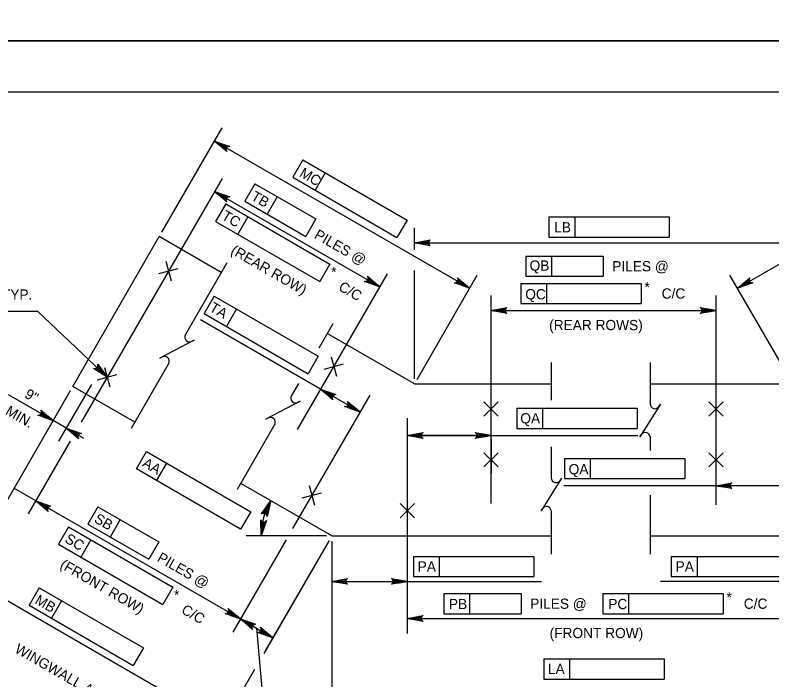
# Model space of a CAD drawing. Extents: x 638340 to 640242, y 295465 to 298435.
# Drawn here: x 639417.6 to 639639.2, y 296466.2 to 296661 of the extents above; entities that cross this region are included whole.
import ezdxf

# ---------------------------------------------------------------- set-up
doc = ezdxf.new("R2010")
doc.units = 0
for name, color, linetype in [('2', 7, 'Continuous'), ('Level 2', 7, 'Continuous'), ('Level 3', 7, 'Continuous'), ('Level 4', 7, 'Continuous'), ('PLT-BNDY', 7, 'Continuous')]:
    doc.layers.add(name, color=color, linetype=linetype)

# ---------------------------------------------------------------- blocks, each defined once
blk = doc.blocks.new('PILE')
at = {"layer": '2'}
for p, q in [((-2.651625, -2.651625), (2.651625, 2.651625)), ((-2.651625, 2.651625), (2.651625, -2.651625))]:
    blk.add_line(p, q, dxfattribs=at)

msp = doc.modelspace()

# ---------------------------------------------------------------- linework, layer by layer
at = {"layer": '2'}
msp.add_line((639316.46, 296638.46), (640102.69, 296638.46), dxfattribs=at)
at = {"layer": 'Level 2'}
for p, q in [((639460.63, 296597.39), (639478.25, 296627.91)), ((639550.74, 296580.95), (639476.04, 296624.08)), ((639629.17, 296580.95), (639703.87, 296624.08)), ((639501.9, 296618.54), (639498.95, 296613.44)), ((639501.9, 296618.54), (639532.41, 296600.93)), ((639508.43, 296614.77), (639505.48, 296609.67)), ((639478.23, 296613.14), (639437.02, 296541.75)), ((639498.95, 296613.44), (639529.46, 296595.82)), ((639487.88, 296611.55), (639484.93, 296606.44)), ((639487.88, 296611.55), (639505.73, 296601.24)), ((639476.02, 296609.31), (639524.43, 296581.36)), ((639494.42, 296607.77), (639491.47, 296602.67)), ((639479.3, 296605.65), (639476.35, 296600.55)), ((639479.3, 296605.65), (639509.8, 296588.03)), ((639484.93, 296606.44), (639502.78, 296596.14)), ((639476.35, 296600.55), (639506.85, 296582.92)), ((639485.83, 296601.88), (639482.88, 296596.78)), ((639505.73, 296601.24), (639502.78, 296596.14)), ((639532.41, 296600.93), (639529.46, 296595.82)), ((639573.97, 296601.83), (639609.2, 296601.83)), ((639573.97, 296601.83), (639573.97, 296595.93)), ((639581.52, 296601.83), (639581.52, 296595.93)), ((639609.2, 296601.83), (639609.2, 296595.93)), ((639534.56, 296592.3), (639534.56, 296598.67)), ((639534.56, 296594.25), (639645.35, 296594.25)), ((639573.97, 296595.93), (639609.2, 296595.93)), ((639567.19, 296590.36), (639567.19, 296584.46)), ((639567.19, 296590.36), (639589.84, 296590.36)), ((639574.73, 296590.36), (639574.73, 296584.46)), ((639589.84, 296590.36), (639589.84, 296584.46)), ((639509.8, 296588.03), (639506.85, 296582.92)), ((639500.3, 296539.56), (639526.64, 296585.19)), ((639534.56, 296554.46), (639534.56, 296586.1)), ((639535.33, 296554.26), (639552.95, 296584.78)), ((639567.19, 296584.46), (639589.84, 296584.46)), ((639644.58, 296554.26), (639626.96, 296584.78)), ((639565.68, 296582.35), (639600.92, 296582.35)), ((639565.68, 296582.35), (639565.68, 296576.46)), ((639573.23, 296582.35), (639573.23, 296576.46)), ((639600.92, 296582.35), (639600.92, 296576.46)), ((639475.92, 296578.65), (639472.97, 296573.54)), ((639475.92, 296578.65), (639506.43, 296561.02)), ((639557.02, 296517.93), (639557.02, 296578.84)), ((639622.89, 296517.46), (639622.89, 296578.84)), ((639565.68, 296576.46), (639600.92, 296576.46)), ((639482.46, 296574.87), (639479.51, 296569.77)), ((639557.02, 296574.42), (639622.89, 296574.42)), ((639472.97, 296573.54), (639503.48, 296555.91)), ((639507.1, 296551.35), (639471.89, 296571.67)), ((639506.43, 296561.02), (639503.48, 296555.91)), ((639505.61, 296548.76), (639509.31, 296555.18)), ((639439.99, 296552.79), (639430.37, 296536.14)), ((639433.77, 296550.86), (639400.31, 296492.92)), ((639433.77, 296550.86), (639415.09, 296518.51)), ((639428.75, 296542.18), (639415.69, 296549.71)), ((639433.77, 296550.86), (639426.54, 296538.35)), ((639521.47, 296549.67), (639498.9, 296510.58)), ((639518.61, 296544.7), (639507.1, 296551.35)), ((639564.52, 296545.8), (639599.75, 296545.8)), ((639564.52, 296545.8), (639564.52, 296539.9)), ((639572.06, 296545.8), (639572.06, 296539.9)), ((639599.75, 296545.8), (639599.75, 296539.9)), ((639432.58, 296539.96), (639428.75, 296542.18)), ((639532.46, 296542.88), (639532.46, 296479.79)), ((639432.58, 296539.96), (639437.69, 296537.02)), ((639564.52, 296539.9), (639599.75, 296539.9)), ((639532.46, 296537.81), (639599.95, 296537.81)), ((639532.46, 296536.75), (639532.46, 296526.69)), ((639554.07, 296537.81), (639535.4, 296537.81)), ((639557.02, 296536.75), (639557.02, 296526.69)), ((639433.79, 296536.16), (639421.47, 296514.83)), ((639453.17, 296528), (639456.12, 296533.1)), ((639456.12, 296533.1), (639486.62, 296515.46)), ((639459.08, 296524.58), (639462.04, 296529.68)), ((639578.47, 296531.1), (639613.7, 296531.1)), ((639578.47, 296531.1), (639578.47, 296525.2)), ((639586.02, 296531.1), (639586.02, 296525.2)), ((639613.7, 296531.1), (639613.7, 296525.2)), ((639483.67, 296510.35), (639453.17, 296528)), ((639578.47, 296525.2), (639613.7, 296525.2)), ((639622.89, 296523.11), (639578.35, 296523.11)), ((639647.45, 296523.11), (639622.89, 296523.11)), ((639423.68, 296518.66), (639417.3, 296522.34)), ((639423.68, 296518.66), (639483.6, 296484.07)), ((639426.23, 296517.18), (639428.79, 296515.71)), ((639441.88, 296516.94), (639438.93, 296511.84)), ((639441.88, 296516.94), (639459.72, 296506.64)), ((639486.62, 296515.46), (639483.67, 296510.35)), ((639448.41, 296513.17), (639445.47, 296508.07)), ((639433.29, 296511.05), (639430.34, 296505.95)), ((639433.29, 296511.05), (639463.8, 296493.42)), ((639438.93, 296511.84), (639456.77, 296501.54)), ((639508.82, 296508.41), (639485.29, 296508.41)), ((639430.34, 296505.95), (639460.85, 296488.32)), ((639439.83, 296507.28), (639436.88, 296502.17)), ((639459.72, 296506.64), (639456.77, 296501.54)), ((639496.98, 296507.25), (639481.39, 296480.24)), ((639509.59, 296507.08), (639490.44, 296473.92)), ((639509.59, 296507.08), (639490.91, 296474.74)), ((639510.35, 296506.88), (639510.35, 296460.68)), ((639534.27, 296502.38), (639569.5, 296502.38)), ((639534.27, 296502.38), (639534.27, 296496.49)), ((639541.81, 296502.38), (639541.81, 296496.49)), ((639569.5, 296502.38), (639569.5, 296496.49)), ((639609.79, 296502.38), (639645.02, 296502.38)), ((639609.79, 296502.38), (639609.79, 296496.49)), ((639617.34, 296502.38), (639617.34, 296496.49)), ((639478.34, 296452.97), (639402.52, 296496.75)), ((639510.35, 296498), (639510.35, 296486.95)), ((639534.27, 296496.49), (639569.5, 296496.49)), ((639609.79, 296496.49), (639645.02, 296496.49)), ((639510.35, 296495.09), (639571.77, 296495.09)), ((639669.75, 296495.09), (639606.61, 296495.09)), ((639424.68, 296493.19), (639421.73, 296488.08)), ((639424.68, 296493.19), (639455.19, 296475.57)), ((639463.8, 296493.42), (639460.85, 296488.32)), ((639543.15, 296491.5), (639543.15, 296485.61)), ((639543.15, 296491.5), (639565.81, 296491.5)), ((639550.7, 296491.5), (639550.7, 296485.61)), ((639565.81, 296491.5), (639565.81, 296485.61)), ((639589.72, 296491.5), (639624.95, 296491.5)), ((639589.72, 296491.5), (639589.72, 296485.61)), ((639597.27, 296491.5), (639597.27, 296485.61)), ((639624.95, 296491.5), (639624.95, 296485.61)), ((639421.73, 296488.08), (639452.24, 296470.47)), ((639431.21, 296489.42), (639428.27, 296484.31)), ((639543.15, 296485.61), (639565.81, 296485.61)), ((639589.72, 296485.61), (639624.95, 296485.61)), ((639483.6, 296484.07), (639493.12, 296478.57)), ((639532.46, 296484.21), (639647.45, 296484.21)), ((639488.32, 296481.34), (639490.13, 296461.52)), ((639455.19, 296475.57), (639452.24, 296470.47)), ((639572.44, 296472.38), (639607.67, 296472.38)), ((639572.44, 296472.38), (639572.44, 296466.48)), ((639579.98, 296472.38), (639579.98, 296466.48)), ((639607.67, 296472.38), (639607.67, 296466.48)), ((639487.78, 296469.31), (639476.13, 296449.14)), ((639572.44, 296466.48), (639607.67, 296466.48))]:
    msp.add_line(p, q, dxfattribs=at)
for points in [[(639478.84, 296623.03), (639478.35, 296622.18), (639476.04, 296624.08)], [(639478.82, 296608.26), (639478.33, 296607.41), (639476.02, 296609.31)], [(639537.51, 296594.74), (639537.51, 296593.76), (639534.56, 296594.25)], [(639522.12, 296583.26), (639521.63, 296582.41), (639524.43, 296581.36)], [(639548.44, 296582.85), (639547.94, 296582), (639550.74, 296580.95)], [(639631.48, 296582.85), (639631.97, 296582), (639629.17, 296580.95)], [(639559.96, 296574.91), (639559.96, 296573.93), (639557.02, 296574.42)], [(639619.95, 296574.91), (639619.95, 296573.93), (639622.89, 296574.42)], [(639444.6, 296554.89), (639442.63, 296557.09), (639442.29, 296556.74)], [(639509.9, 296550.3), (639509.41, 296549.45), (639507.1, 296551.35)], [(639516.3, 296546.6), (639515.81, 296545.75), (639518.61, 296544.7)], [(639426.45, 296544.08), (639425.96, 296543.22), (639428.75, 296542.18)], [(639435.38, 296538.92), (639434.89, 296538.07), (639432.58, 296539.96)], [(639535.4, 296538.3), (639535.4, 296537.32), (639532.46, 296537.81)], [(639554.07, 296538.3), (639554.07, 296537.32), (639557.02, 296537.81)], [(639625.84, 296523.6), (639625.84, 296522.62), (639622.89, 296523.11)], [(639426.48, 296517.61), (639425.99, 296516.76), (639423.68, 296518.66)], [(639426.48, 296517.61), (639425.99, 296516.76), (639423.68, 296518.66)], [(639513.3, 296495.58), (639513.3, 296494.6), (639510.35, 296495.09)], [(639529.51, 296495.58), (639529.51, 296494.6), (639532.46, 296495.09)], [(639481.29, 296485.96), (639480.8, 296485.11), (639483.6, 296484.07)], [(639486.39, 296483.02), (639485.9, 296482.16), (639483.6, 296484.07)], [(639535.4, 296484.7), (639535.4, 296483.72), (639532.46, 296484.21)], [(639490.81, 296480.46), (639490.32, 296479.61), (639493.12, 296478.57)]]:
    msp.add_lwpolyline(points, close=True, dxfattribs=at)
for points in [[(639476.04, 296624.08), (639480.51, 296622.51), (639480.07, 296622.48), (639479.75, 296622.3), (639479.55, 296622.05), (639479.44, 296621.76), (639479.45, 296621.39), (639479.63, 296621), (639476.04, 296624.08), (639479.45, 296621.39), (639479.44, 296621.76), (639476.04, 296624.08), (639479.55, 296622.05), (639479.75, 296622.3), (639476.04, 296624.08), (639480.07, 296622.48)], [(639476.02, 296609.31), (639480.49, 296607.74), (639480.05, 296607.71), (639479.74, 296607.53), (639479.53, 296607.29), (639479.42, 296606.99), (639479.43, 296606.63), (639479.62, 296606.23), (639476.02, 296609.31), (639479.43, 296606.63), (639479.42, 296606.99), (639476.02, 296609.31), (639479.53, 296607.29), (639479.74, 296607.53), (639476.02, 296609.31), (639480.05, 296607.71)], [(639534.56, 296594.25), (639539.21, 296595.12), (639538.86, 296594.87), (639538.67, 296594.56), (639538.62, 296594.25), (639538.67, 296593.94), (639538.86, 296593.62), (639539.21, 296593.38), (639534.56, 296594.25), (639538.86, 296593.62), (639538.67, 296593.94), (639534.56, 296594.25), (639538.62, 296594.25), (639538.67, 296594.56), (639534.56, 296594.25), (639538.86, 296594.87)], [(639524.43, 296581.36), (639519.97, 296582.93), (639520.4, 296582.97), (639520.72, 296583.15), (639520.92, 296583.39), (639521.03, 296583.69), (639521.03, 296584.05), (639520.84, 296584.44), (639524.43, 296581.36), (639521.03, 296584.05), (639521.03, 296583.69), (639524.43, 296581.36), (639520.92, 296583.39), (639520.72, 296583.15), (639524.43, 296581.36), (639520.4, 296582.97)], [(639550.74, 296580.95), (639546.28, 296582.52), (639546.71, 296582.56), (639547.03, 296582.74), (639547.23, 296582.98), (639547.34, 296583.28), (639547.34, 296583.64), (639547.15, 296584.03), (639550.74, 296580.95), (639547.34, 296583.64), (639547.34, 296583.28), (639550.74, 296580.95), (639547.23, 296582.98), (639547.03, 296582.74), (639550.74, 296580.95), (639546.71, 296582.56)], [(639629.17, 296580.95), (639632.76, 296584.03), (639632.58, 296583.64), (639632.57, 296583.28), (639632.68, 296582.98), (639632.88, 296582.74), (639633.2, 296582.56), (639633.63, 296582.52), (639629.17, 296580.95), (639633.2, 296582.56), (639632.88, 296582.74), (639629.17, 296580.95), (639632.68, 296582.98), (639632.57, 296583.28), (639629.17, 296580.95), (639632.58, 296583.64)], [(639444.6, 296554.89), (639424.29, 296574.17), (639357.84, 296574.17)], [(639557.02, 296574.42), (639561.67, 296575.29), (639561.31, 296575.04), (639561.13, 296574.73), (639561.07, 296574.42), (639561.13, 296574.11), (639561.31, 296573.8), (639561.67, 296573.55), (639557.02, 296574.42), (639561.31, 296573.8), (639561.13, 296574.11), (639557.02, 296574.42), (639561.07, 296574.42), (639561.13, 296574.73), (639557.02, 296574.42), (639561.31, 296575.04)], [(639622.89, 296574.42), (639618.24, 296573.55), (639618.6, 296573.8), (639618.79, 296574.11), (639618.84, 296574.42), (639618.79, 296574.73), (639618.6, 296575.04), (639618.24, 296575.29), (639622.89, 296574.42), (639618.6, 296575.04), (639618.79, 296574.73), (639622.89, 296574.42), (639618.84, 296574.42), (639618.79, 296574.11), (639622.89, 296574.42), (639618.6, 296573.8)], [(639444.6, 296554.89), (639440.63, 296557.46), (639441.06, 296557.39), (639441.4, 296557.49), (639441.66, 296557.68), (639441.84, 296557.94), (639441.91, 296558.29), (639441.83, 296558.72), (639444.6, 296554.89), (639441.91, 296558.29), (639441.84, 296557.94), (639444.6, 296554.89), (639441.66, 296557.68), (639441.4, 296557.49), (639444.6, 296554.89), (639441.06, 296557.39)], [(639507.1, 296551.35), (639511.56, 296549.78), (639511.13, 296549.74), (639510.81, 296549.56), (639510.61, 296549.32), (639510.5, 296549.02), (639510.51, 296548.66), (639510.69, 296548.27), (639507.1, 296551.35), (639510.51, 296548.66), (639510.5, 296549.02), (639507.1, 296551.35), (639510.61, 296549.32), (639510.81, 296549.56), (639507.1, 296551.35), (639511.13, 296549.74)], [(639518.61, 296544.7), (639514.14, 296546.27), (639514.58, 296546.31), (639514.89, 296546.49), (639515.09, 296546.73), (639515.2, 296547.03), (639515.2, 296547.39), (639515.01, 296547.79), (639518.61, 296544.7), (639515.2, 296547.39), (639515.2, 296547.03), (639518.61, 296544.7), (639515.09, 296546.73), (639514.89, 296546.49), (639518.61, 296544.7), (639514.58, 296546.31)], [(639428.75, 296542.18), (639424.29, 296543.75), (639424.72, 296543.78), (639425.04, 296543.96), (639425.24, 296544.2), (639425.35, 296544.5), (639425.35, 296544.86), (639425.16, 296545.26), (639428.75, 296542.18), (639425.35, 296544.86), (639425.35, 296544.5), (639428.75, 296542.18), (639425.24, 296544.2), (639425.04, 296543.96), (639428.75, 296542.18), (639424.72, 296543.78)], [(639432.58, 296539.96), (639437.05, 296538.39), (639436.61, 296538.36), (639436.3, 296538.18), (639436.09, 296537.94), (639435.98, 296537.64), (639435.99, 296537.28), (639436.18, 296536.88), (639432.58, 296539.96), (639435.99, 296537.28), (639435.98, 296537.64), (639432.58, 296539.96), (639436.09, 296537.94), (639436.3, 296538.18), (639432.58, 296539.96), (639436.61, 296538.36)], [(639532.46, 296537.81), (639537.11, 296538.68), (639536.75, 296538.44), (639536.57, 296538.12), (639536.51, 296537.81), (639536.57, 296537.5), (639536.75, 296537.19), (639537.11, 296536.94), (639532.46, 296537.81), (639536.75, 296537.19), (639536.57, 296537.5), (639532.46, 296537.81), (639536.51, 296537.81), (639536.57, 296538.12), (639532.46, 296537.81), (639536.75, 296538.44)], [(639557.02, 296537.81), (639552.37, 296536.94), (639552.72, 296537.19), (639552.91, 296537.5), (639552.96, 296537.81), (639552.91, 296538.12), (639552.72, 296538.44), (639552.37, 296538.68), (639557.02, 296537.81), (639552.72, 296538.44), (639552.91, 296538.12), (639557.02, 296537.81), (639552.96, 296537.81), (639552.91, 296537.5), (639557.02, 296537.81), (639552.72, 296537.19)], [(639622.89, 296523.11), (639627.55, 296523.98), (639627.19, 296523.73), (639627, 296523.42), (639626.95, 296523.11), (639627, 296522.8), (639627.19, 296522.49), (639627.55, 296522.24), (639622.89, 296523.11), (639627.19, 296522.49), (639627, 296522.8), (639622.89, 296523.11), (639626.95, 296523.11), (639627, 296523.42), (639622.89, 296523.11), (639627.19, 296523.73)], [(639622.89, 296523.11), (639627.55, 296523.98), (639627.19, 296523.73), (639627, 296523.42), (639626.95, 296523.11), (639627, 296522.8), (639627.19, 296522.49), (639627.55, 296522.24), (639622.89, 296523.11), (639627.19, 296522.49), (639627, 296522.8), (639622.89, 296523.11), (639626.95, 296523.11), (639627, 296523.42), (639622.89, 296523.11), (639627.19, 296523.73)], [(639423.68, 296518.66), (639428.15, 296517.09), (639427.71, 296517.05), (639427.4, 296516.87), (639427.19, 296516.63), (639427.08, 296516.33), (639427.09, 296515.97), (639427.28, 296515.57), (639423.68, 296518.66), (639427.09, 296515.97), (639427.08, 296516.33), (639423.68, 296518.66), (639427.19, 296516.63), (639427.4, 296516.87), (639423.68, 296518.66), (639427.71, 296517.05)], [(639492.48, 296518.74), (639491.41, 296514.13), (639491.32, 296514.55), (639491.11, 296514.85), (639490.85, 296515.02), (639490.54, 296515.1), (639490.18, 296515.06), (639489.81, 296514.83), (639492.48, 296518.74), (639490.18, 296515.06), (639490.54, 296515.1), (639492.48, 296518.74), (639490.85, 296515.02), (639491.11, 296514.85), (639492.48, 296518.74), (639491.32, 296514.55)], [(639489.69, 296508.42), (639489.57, 296513.15), (639489.76, 296512.75), (639490.04, 296512.52), (639490.34, 296512.42), (639490.65, 296512.42), (639490.99, 296512.56), (639491.3, 296512.87), (639489.69, 296508.42), (639490.99, 296512.56), (639490.65, 296512.42), (639489.69, 296508.42), (639490.34, 296512.42), (639490.04, 296512.52), (639489.69, 296508.42), (639489.76, 296512.75)], [(639510.35, 296495.09), (639515.01, 296495.96), (639514.65, 296495.72), (639514.46, 296495.4), (639514.41, 296495.09), (639514.46, 296494.78), (639514.65, 296494.47), (639515.01, 296494.22), (639510.35, 296495.09), (639514.65, 296494.47), (639514.46, 296494.78), (639510.35, 296495.09), (639514.41, 296495.09), (639514.46, 296495.4), (639510.35, 296495.09), (639514.65, 296495.72)], [(639532.46, 296495.09), (639527.81, 296494.22), (639528.16, 296494.47), (639528.35, 296494.78), (639528.4, 296495.09), (639528.35, 296495.4), (639528.16, 296495.72), (639527.81, 296495.96), (639532.46, 296495.09), (639528.16, 296495.72), (639528.35, 296495.4), (639532.46, 296495.09), (639528.4, 296495.09), (639528.35, 296494.78), (639532.46, 296495.09), (639528.16, 296494.47)], [(639483.6, 296484.07), (639479.13, 296485.64), (639479.57, 296485.67), (639479.88, 296485.85), (639480.09, 296486.09), (639480.2, 296486.39), (639480.19, 296486.75), (639480, 296487.15), (639483.6, 296484.07), (639480.19, 296486.75), (639480.2, 296486.39), (639483.6, 296484.07), (639480.09, 296486.09), (639479.88, 296485.85), (639483.6, 296484.07), (639479.57, 296485.67)], [(639483.6, 296484.07), (639488.06, 296482.5), (639487.63, 296482.46), (639487.31, 296482.28), (639487.11, 296482.04), (639487, 296481.74), (639487, 296481.38), (639487.19, 296480.98), (639483.6, 296484.07), (639487, 296481.38), (639487, 296481.74), (639483.6, 296484.07), (639487.11, 296482.04), (639487.31, 296482.28), (639483.6, 296484.07), (639487.63, 296482.46)], [(639532.46, 296484.21), (639537.11, 296485.08), (639536.75, 296484.84), (639536.57, 296484.52), (639536.51, 296484.21), (639536.57, 296483.9), (639536.75, 296483.59), (639537.11, 296483.34), (639532.46, 296484.21), (639536.75, 296483.59), (639536.57, 296483.9), (639532.46, 296484.21), (639536.51, 296484.21), (639536.57, 296484.52), (639532.46, 296484.21), (639536.75, 296484.84)], [(639493.12, 296478.57), (639488.66, 296480.14), (639489.09, 296480.17), (639489.41, 296480.35), (639489.61, 296480.59), (639489.72, 296480.89), (639489.72, 296481.25), (639489.53, 296481.65), (639493.12, 296478.57), (639489.72, 296481.25), (639489.72, 296480.89), (639493.12, 296478.57), (639489.61, 296480.59), (639489.41, 296480.35), (639493.12, 296478.57), (639489.09, 296480.17)]]:
    msp.add_lwpolyline(points, dxfattribs=at)
msp.add_arc((639510.36, 296508.41), 20.64, 149.9993, 179.9986, dxfattribs=at)
at = {"layer": 'Level 3'}
for p, q in [((639434.53, 296552.19), (639459.86, 296596.06)), ((639478.02, 296585.57), (639459.86, 296596.06)), ((639534.56, 296552.93), (639509.04, 296567.66)), ((639452.7, 296541.7), (639434.53, 296552.19)), ((639534.56, 296552.93), (639574.65, 296552.93)), ((639603.57, 296552.93), (639645.35, 296552.93)), ((639510.35, 296508.41), (639483.71, 296523.8)), ((639510.35, 296508.41), (639574.65, 296508.41)), ((639603.57, 296508.41), (639669.56, 296508.41))]:
    msp.add_line(p, q, dxfattribs=at)
at = {"layer": 'Level 4'}
for p, q in [((639479.67, 296588.43), (639467.51, 296567.36)), ((639510.72, 296570.57), (639506.61, 296563.44)), ((639462.66, 296558.96), (639451.62, 296539.85)), ((639574.65, 296559.18), (639574.65, 296548.16)), ((639603.57, 296559.18), (639603.57, 296547.09)), ((639500.61, 296553.05), (639498.55, 296549.5)), ((639493.71, 296541.1), (639482.67, 296521.99)), ((639603.57, 296537.4), (639603.57, 296533.46)), ((639574.65, 296534.47), (639574.65, 296525.44)), ((639603.57, 296520.29), (639603.57, 296503.09)), ((639574.65, 296515.74), (639574.65, 296503.09))]:
    msp.add_line(p, q, dxfattribs=at)
for points in [[(639469.44, 296565.42), (639470.06, 296565.76), (639460.04, 296560.45), (639460.71, 296560.81)], [(639500.49, 296547.56), (639501.11, 296547.89), (639491.08, 296542.59), (639491.75, 296542.95)], [(639606.22, 296546.38), (639606.59, 296546.98), (639600.55, 296537.38), (639600.96, 296538.02)], [(639577.3, 296524.73), (639577.67, 296525.33), (639571.64, 296515.72), (639572.04, 296516.36)]]:
    msp.add_lwpolyline(points, dxfattribs=at)
for centre, start, end in [((639468.73, 296566.65), 150, 300), ((639461.37, 296559.56), 335.3286, 117.8672), ((639499.78, 296548.79), 150, 300), ((639604.99, 296547.09), 180, 330), ((639492.42, 296541.69), 335.3286, 117.8672), ((639602.16, 296537.26), 5.3286, 147.8672), ((639576.07, 296525.44), 180, 330), ((639573.24, 296515.61), 5.3286, 147.8672)]:
    msp.add_arc(centre, 1.42, start, end, dxfattribs=at)
at = {"layer": 'PLT-BNDY'}
for points in [[(639276.46, 297247.46), (640117.46, 297247.46), (640117.46, 296653.46), (639276.46, 296653.46)], [(639276.46, 296653.46), (640117.46, 296653.46), (640117.46, 296059.46), (639276.46, 296059.46)]]:
    msp.add_lwpolyline(points, close=True, dxfattribs=at)

# ---------------------------------------------------------------- block references
at = {"layer": 'Level 2', "xscale": 0.7859001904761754, "yscale": 0.7859001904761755, "rotation": -30.00000000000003}
for p in [(639462.56, 296585.99), (639510.97, 296558.04), (639444.6, 296554.89), (639504.52, 296520.29)]:
    msp.add_blockref('PILE', p, dxfattribs=at)
at = {"layer": 'Level 2', "xscale": 0.7859001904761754, "yscale": 0.7859001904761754}
for p in [(639557.02, 296545.56), (639622.9, 296545.56), (639557.02, 296530.67), (639622.9, 296530.67), (639532.46, 296515.78)]:
    msp.add_blockref('PILE', p, dxfattribs=at)

# ---------------------------------------------------------------- texts
at = {"layer": 'Level 2'}
for s, height, rotation, p in [('MC', 3, 329.9382, (639500.68, 296613.87)), ('TB', 3, 329.9382, (639486.47, 296607.03)), ('TC', 3, 329.9382, (639477.88, 296601.34)), ('LB', 3, 359.9382, (639575.49, 296597.31)), ('PILES @', 3, 330, (639504.99, 296595.79)), ('(REAR ROW)', 3, 330, (639480.52, 296591.23)), ('QB', 3, 359.9382, (639568.3, 296586.11)), ('PILES @', 3, 359.9382, (639592.49, 296585.91)), ('*', 3, 359.9382, (639510.18, 296584.2)), ('C/C', 3, 329.9382, (639512.08, 296580.54)), ('QC', 3, 359.9382, (639567.02, 296577.7)), ('*', 3, 359.9382, (639601.93, 296579.76)), ('C/C', 3, 359.9382, (639606.97, 296577.91)), ('TA', 3, 329.9382, (639474.28, 296574.46)), ('9"', 3, 330, (639420.17, 296549.1)), ('MIN.', 3, 330, (639414.58, 296544.17)), ('QA', 3, 359.9382, (639565.57, 296541.36)), ('AA', 3, 329.9509, (639454.63, 296528.93)), ('QA', 3, 359.9382, (639579.73, 296526.45)), ('SB', 3, 329.9382, (639440.53, 296512.59)), ('SC', 3, 329.9382, (639431.94, 296506.7)), ('PILES @', 3, 330, (639458.99, 296501.18)), ('(FRONT ROW)', 3.0001, 330, (639430.54, 296499.17)), ('PA', 3, 359.9382, (639535.52, 296497.94)), ('PA', 3, 359.9382, (639611.04, 296497.94)), ('*', 3, 359.9382, (639464.18, 296489.6)), ('MB', 3, 329.9382, (639423.2, 296488.77)), ('PB', 3, 359.9382, (639544.66, 296486.95)), ('PILES @', 3, 359.9382, (639568.46, 296487.05)), ('PC', 3, 359.9382, (639591.33, 296486.95)), ('*', 3, 359.9382, (639625.97, 296488.91)), ('C/C', 3, 359.9382, (639631.01, 296487.05)), ('C/C', 3, 329.9382, (639466.07, 296485.93)), ('WINGWALL A', 3, 330, (639417.28, 296474.44)), ('LA', 3, 359.9382, (639573.65, 296467.93))]:
    msp.add_text(s, height=height, rotation=rotation, dxfattribs=at).set_placement(p)
for s, height, p in [('TYP.', 3, (639413.78, 296577.61)), ('(REAR ROWS)', 3.0001, (639574.02, 296568.67)), ('(FRONT ROW)', 3.0001, (639574.16, 296478.45))]:
    msp.add_text(s, height=height, dxfattribs=at).set_placement(p)

doc.saveas('drawing.dxf')
